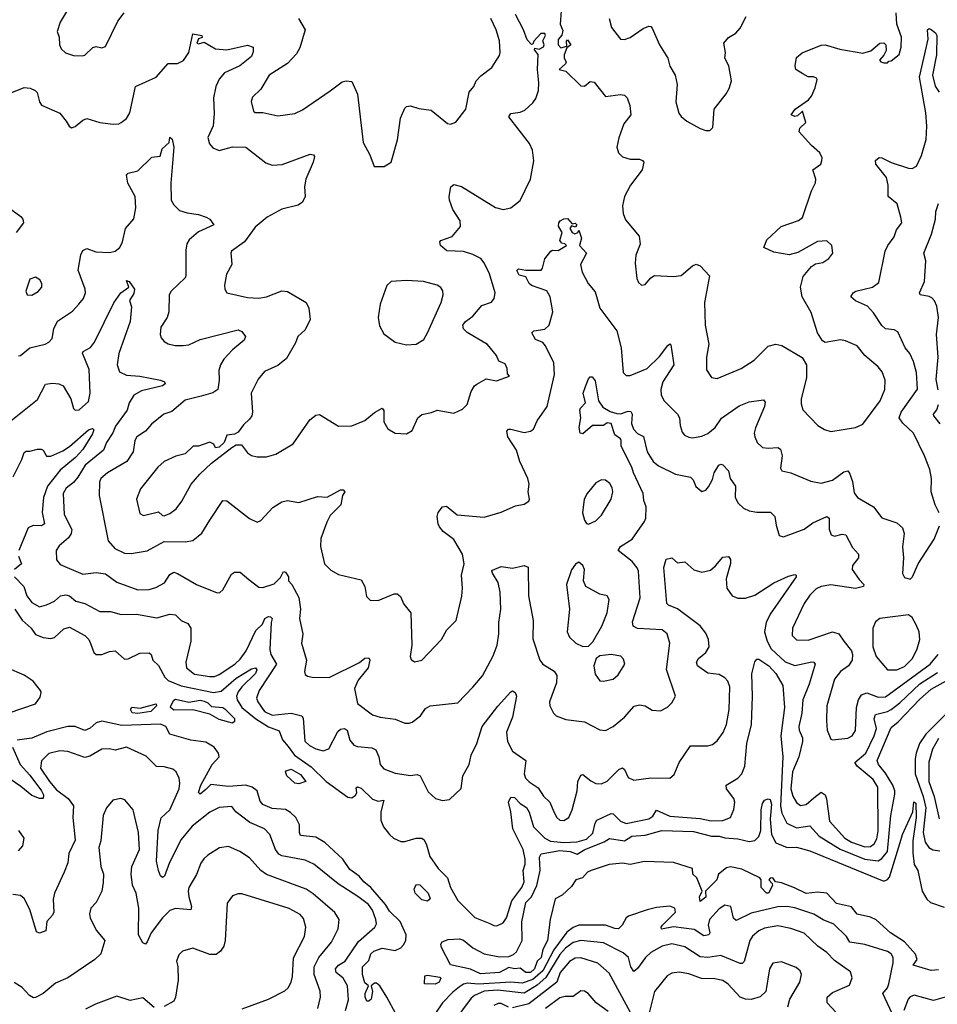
# Model space of a CAD drawing. Extents: x 1771496 to 1971148, y 471553 to 643630.
# Tile 287 of 656: x 1810611 to 1815458, y 616298 to 621498. Entities that reach past the tile are written whole.
import ezdxf

# ---------------------------------------------------------------- set-up
doc = ezdxf.new("R2010")
doc.units = 0

msp = doc.modelspace()

# ---------------------------------------------------------------- linework, layer by layer
at = {"layer": '0CON10XD'}
for points in [[(1810894.6, 621605), (1810825.6, 621485), (1810810, 621435), (1810820, 621405), (1810821.4, 621365), (1810830, 621345), (1810853, 621323), (1810895, 621308.8), (1810943.6, 621306.4), (1810955, 621310), (1810998.3, 621351.7), (1811015, 621356.2), (1811045, 621350), (1811065, 621356.2), (1811130.1, 621489.9), (1811163.8, 621535)], [(1811665, 621184.4), (1811647.2, 621145), (1811634.2, 621085), (1811637.6, 621002.4), (1811632.7, 620937.3), (1811605.8, 620875.8), (1811613.2, 620843.2), (1811631.2, 620821.2), (1811665, 620808), (1811735, 620826.5), (1811805, 620824.5), (1811912, 620742), (1811945, 620730), (1811997, 620733), (1812145, 620787.1), (1812162.5, 620785), (1812167.5, 620775), (1812160.6, 620745), (1812121.9, 620655), (1812115.7, 620615), (1812119.4, 620565), (1812104.2, 620535), (1812081.3, 620518.7), (1811995, 620498.2), (1811918.6, 620455), (1811855, 620401.9), (1811798.9, 620325), (1811730.8, 620275), (1811725.8, 620265), (1811728.3, 620248.3), (1811732.1, 620205), (1811704.2, 620154.2), (1811693.8, 620096.2), (1811694.6, 620074.6), (1811704.6, 620054.6), (1811815, 620031.5), (1811875, 620026.5), (1811915, 620033.5), (1811995, 620065.4), (1812025, 620063.3), (1812123.9, 620003.9), (1812139.1, 619975), (1812145.3, 619914.7), (1812119.1, 619860.9), (1812080, 619825), (1812068.3, 619791.7), (1812021.1, 619708.9), (1811975, 619672.5), (1811905, 619640.8), (1811870.6, 619599.4), (1811834.3, 619525), (1811840.8, 619425), (1811837.5, 619405), (1811825, 619388), (1811792.5, 619357.5), (1811765, 619319.4), (1811745, 619309.4), (1811705, 619304), (1811691.2, 619265), (1811665, 619240), (1811645, 619237.5), (1811636.4, 619256.4), (1811616.1, 619266.1), (1811580, 619255), (1811555, 619246), (1811527.5, 619245), (1811485.5, 619204.5), (1811436.6, 619193.4), (1811374.2, 619165), (1811341.1, 619135), (1811248.9, 619021.1), (1811228.1, 618965), (1811245, 618890.8), (1811265, 618879.1), (1811345, 618898), (1811365, 618878.8), (1811375, 618877.5), (1811405, 618889.4), (1811437.5, 618915), (1811468.1, 618955), (1811517.1, 619045), (1811562.7, 619097.3), (1811623.5, 619156.5), (1811731.1, 619238.9), (1811755, 619252), (1811782.5, 619252.5), (1811815, 619210), (1811835, 619196.7), (1811865, 619188.8), (1811915, 619189.2), (1811965, 619202.5), (1812055, 619258.8), (1812144.2, 619385), (1812175, 619410), (1812195, 619412.9), (1812295, 619351.9), (1812365, 619353.5), (1812435, 619381.8), (1812485, 619423.3), (1812525, 619446.2), (1812534.2, 619434.2), (1812534.4, 619374.4), (1812555, 619336.7), (1812595, 619313.8), (1812655, 619311.2), (1812685, 619328), (1812714.7, 619395.3), (1812735, 619413.6), (1812786.9, 619423.1), (1812816.1, 619436.1), (1812905, 619420), (1812949.7, 619440.3), (1812974.2, 619465.8), (1812996.4, 619533.6), (1813014.3, 619565), (1813025, 619572.9), (1813075, 619601.2), (1813128.8, 619591.2), (1813197.5, 619615), (1813188.3, 619628.3), (1813186.7, 619655), (1813175, 619680), (1813142.5, 619695), (1813130, 619725), (1813082.2, 619782.2), (1812975, 619846.5), (1812954.7, 619864.7), (1812952.5, 619885), (1812965.9, 619904.1), (1813005, 619932.2), (1813052.1, 619987.9), (1813103.1, 620006.9), (1813117.5, 620025), (1813121.9, 620055), (1813092.7, 620155), (1813065, 620213.1), (1813046.1, 620236.1), (1813005, 620258.4), (1812955, 620274), (1812866.5, 620276.5), (1812834.7, 620304.7), (1812830.5, 620325), (1812835, 620332.5), (1812895, 620352.9), (1812939.4, 620405), (1812936.9, 620435), (1812898.5, 620495), (1812881.8, 620545), (1812878.8, 620565), (1812888.9, 620615), (1812905, 620627.1), (1812945, 620616.9), (1813125, 620505.7), (1813165, 620496), (1813205, 620504), (1813255, 620543.3), (1813308.9, 620655), (1813327.4, 620752.6), (1813319.5, 620809.5), (1813304, 620845), (1813194.4, 620985.6), (1813205, 621001.9), (1813255, 621009.6), (1813279.5, 621020.5), (1813321.5, 621058.5), (1813337.4, 621082.6), (1813350.7, 621125), (1813353.9, 621165), (1813346, 621235), (1813350, 621315), (1813331.2, 621338.8), (1813333, 621347), (1813355, 621342.5), (1813377.5, 621355), (1813381.2, 621365), (1813374.3, 621385.7), (1813388.9, 621415), (1813385, 621425.5), (1813364, 621425), (1813327.5, 621385), (1813321.7, 621368.3), (1813315, 621366.7), (1813290.9, 621390.9), (1813271.8, 621445), (1813229.6, 621525)], [(1813471.4, 621545), (1813466.7, 621475), (1813480.8, 621440.8), (1813474.2, 621415.8), (1813455, 621393.3), (1813455, 621366.2), (1813468.8, 621348.8), (1813501.7, 621358.3), (1813500, 621385), (1813505, 621392.5), (1813522.5, 621365), (1813501.2, 621348.8), (1813487.7, 621312.3), (1813487.1, 621295), (1813498, 621275), (1813494.3, 621265.7), (1813461.2, 621235), (1813496.2, 621226.2), (1813575, 621149.2), (1813595, 621147.5), (1813625, 621171.2), (1813645, 621168), (1813705, 621092.5), (1813785, 621103.8), (1813805, 621100), (1813819.2, 621085), (1813834.3, 621045), (1813839.2, 620995), (1813802, 620948), (1813775, 620873.3), (1813764.5, 620825), (1813774.2, 620795), (1813795, 620774.2), (1813835, 620761.9), (1813885, 620761.9), (1813901.2, 620755), (1813907.5, 620745), (1813898.9, 620705), (1813838.1, 620625), (1813805.5, 620565), (1813795.5, 620515), (1813799.5, 620475), (1813811.1, 620441.1), (1813882.9, 620355), (1813887.9, 620312.1), (1813865.7, 620255), (1813861.9, 620211.9), (1813870.3, 620130.3), (1813879.5, 620109.5), (1813895, 620096.7), (1813915, 620100), (1813944, 620135), (1813965, 620147.1), (1814065, 620141.2), (1814105, 620146.2), (1814165, 620198), (1814185, 620207.5), (1814205, 620198.8), (1814254, 620145), (1814228.5, 620005), (1814232.2, 619885), (1814251.5, 619785), (1814239.4, 619715), (1814239.5, 619649.5), (1814265, 619608.8), (1814295, 619602.5), (1814422, 619655), (1814490.2, 619699.8), (1814565, 619773.1), (1814605, 619783.6), (1814636.7, 619776.7), (1814745, 619714.2), (1814766.7, 619675), (1814766.6, 619606.6), (1814738.9, 619495), (1814738.7, 619468.7), (1814747.4, 619437.4), (1814826, 619355), (1814862.8, 619332.8), (1814895, 619322.9), (1815026.6, 619343.4), (1815065, 619362), (1815155.6, 619485), (1815181.1, 619545), (1815182.2, 619595), (1815167.4, 619637.4), (1815145.3, 619665.3), (1815074.4, 619725), (1815035.4, 619775.4), (1814972.4, 619802.4), (1814946.6, 619806.6), (1814865, 619793.1), (1814852.3, 619802.3), (1814824.4, 619845), (1814791.1, 619951.1), (1814743.8, 620035), (1814734.6, 620085), (1814748.9, 620141.1), (1814793.3, 620195), (1814815, 620208.8), (1814852.5, 620215), (1814885, 620236.7), (1814906.2, 620265), (1814900, 620305), (1814875, 620330), (1814825, 620326), (1814720.7, 620269.3), (1814675, 620256.7), (1814595, 620270), (1814542.5, 620295), (1814556.7, 620335), (1814632.5, 620405), (1814725, 620436.7), (1814746, 620454), (1814794, 620595), (1814814.2, 620635.8), (1814816.9, 620655), (1814801.2, 620705), (1814843.3, 620735), (1814848.8, 620755), (1814849.3, 620769.3), (1814836.7, 620795), (1814793, 620833), (1814728, 620905), (1814731.2, 620925), (1814762.9, 620955), (1814745.6, 621015.6), (1814720.3, 620989.7), (1814705, 620987.1), (1814686.2, 620995), (1814706.7, 621025), (1814776.7, 621075), (1814793.3, 621095), (1814812.2, 621137.8), (1814823.1, 621183.1), (1814819.7, 621189.7), (1814803.8, 621196.2), (1814775, 621195.8), (1814747, 621213), (1814711.2, 621235), (1814707.5, 621255), (1814715, 621298), (1814745, 621322.5), (1814845, 621363.9), (1814865, 621365.7), (1814942.4, 621342.4), (1815065, 621322), (1815107, 621333), (1815155, 621373.3), (1815175, 621376.7), (1815186.7, 621365), (1815187.5, 621335), (1815175, 621310), (1815152.5, 621285), (1815160, 621275), (1815175, 621270), (1815195, 621270), (1815201.7, 621278.3), (1815215, 621280), (1815256.7, 621315), (1815267.3, 621352.7), (1815268, 621405), (1815244.2, 621475), (1815241.1, 621535)], [(1813724.4, 621505), (1813736.6, 621456.6), (1813785, 621394.4), (1813805, 621393.1), (1813836.3, 621403.7), (1813905, 621451.4), (1813935, 621463.3), (1813945, 621462.5), (1813952.5, 621452.5), (1813990, 621365), (1814034.4, 621295), (1814045, 621253.3), (1814072.5, 621205), (1814084.2, 621155), (1814076, 621065), (1814092, 621005), (1814105, 620986.2), (1814135, 620962), (1814205, 620924), (1814235, 620913.3), (1814257, 620913), (1814271.7, 620928.3), (1814280, 621025), (1814342.7, 621107.3), (1814358.8, 621135), (1814370, 621175), (1814357.5, 621255), (1814335.6, 621295), (1814339.2, 621325), (1814330, 621375), (1814355, 621403.8), (1814393, 621427), (1814417, 621453), (1814448.6, 621515)], [(1812084.4, 621505), (1812118.6, 621445), (1812090.7, 621349.3), (1812072.6, 621317.4), (1812025, 621267.5), (1811928.6, 621205), (1811885, 621131.2), (1811841.2, 621088.8), (1811833.9, 621066.1), (1811846, 621015), (1811855, 621007.5), (1811895, 621007.1), (1811975, 620990.6), (1812065, 621003.1), (1812105, 621022.9), (1812251.7, 621121.7), (1812315, 621169.4), (1812335, 621175.6), (1812365, 621172.5), (1812394.7, 621105), (1812425, 620850), (1812460, 620785), (1812483.6, 620723.6), (1812537, 620723), (1812572.5, 620745), (1812606.6, 620863.4), (1812622.4, 620977.6), (1812645, 621031.2), (1812655, 621040), (1812675, 621042.9), (1812719.1, 621029.1), (1812785, 621019.4), (1812870.5, 620950.5), (1812886.4, 620946.4), (1812915, 620956.2), (1812966.9, 621025), (1812985.6, 621115), (1813009.4, 621145), (1813022.9, 621175), (1813047.6, 621202.4), (1813104.4, 621245.6), (1813145, 621308.8), (1813149.4, 621325), (1813145.6, 621385.6), (1813128.6, 621445), (1813099.4, 621505)], [(1810552.7, 621107.3), (1810635, 621140), (1810666.5, 621136.5), (1810693.6, 621123.6), (1810702.7, 621112.7), (1810716, 621065), (1810727.3, 621047.3), (1810823.8, 621005), (1810857, 620963), (1810873.3, 620935), (1810885, 620926.7), (1810905, 620933.8), (1810945, 620968), (1810965, 620975.7), (1811035, 620954.4), (1811105, 620945.8), (1811135, 620948), (1811146.7, 620955), (1811175, 620976.2), (1811193.2, 621006.8), (1811223.6, 621145), (1811332.8, 621195), (1811395, 621267.1), (1811445, 621266), (1811476.6, 621283.4), (1811504.4, 621325), (1811525, 621423.8), (1811573.3, 621415), (1811575.9, 621404.1), (1811555, 621397.5), (1811546.7, 621375), (1811555, 621370.8), (1811585, 621380), (1811645, 621343.5), (1811705, 621338.5), (1811815, 621363.8), (1811845, 621352.5), (1811845, 621327.5), (1811835, 621304.5), (1811774.4, 621255), (1811693, 621217), (1811665, 621184.4)], [(1815466.9, 618893.1), (1815446, 618936), (1815425.4, 619005), (1815426.8, 619075), (1815417.8, 619122.2), (1815390.4, 619195), (1815332.7, 619315), (1815276.4, 619366.4), (1815256.4, 619395), (1815267.1, 619425), (1815352.7, 619547.3), (1815348, 619635), (1815333, 619693), (1815312.2, 619735), (1815288.5, 619765), (1815249.5, 619849.5), (1815230.6, 619860.6), (1815185, 619865.6), (1815165, 619882.9), (1815120.7, 619950.7), (1815088.9, 619985), (1815025, 620013.1), (1815002, 620035), (1815012.9, 620055), (1815028, 620065), (1815115, 620085.8), (1815149.7, 620110.3), (1815182.7, 620275), (1815196.5, 620305), (1815229.4, 620350.6), (1815241.5, 620388.5), (1815270, 620425), (1815265.6, 620455), (1815245.4, 620525.4), (1815199.2, 620565), (1815198.5, 620625), (1815189.6, 620665), (1815133.1, 620735), (1815132, 620755), (1815150.6, 620769.4), (1815165, 620769.1), (1815213.6, 620743.6), (1815305, 620714), (1815325, 620712.9), (1815347.5, 620725), (1815375, 620780), (1815399.8, 620865), (1815403.4, 620936.6), (1815396.8, 621006.8), (1815363.7, 621195), (1815409.3, 621395), (1815406.7, 621445), (1815415, 621451.2), (1815425, 621445.7), (1815449.1, 621429.1), (1815454.6, 621415), (1815453.3, 621313.2), (1815431.9, 621205), (1815447.3, 621147.3), (1815467.8, 621115)], [(1810605, 619722), (1810616.2, 619725), (1810665, 619764.3), (1810745, 619784.4), (1810766, 619795), (1810781.9, 619815), (1810791.8, 619865), (1810810.4, 619905), (1810890.5, 619959.5), (1810924, 619996), (1810948.1, 620025), (1810959.4, 620055), (1810957.8, 620075), (1810920.8, 620175), (1810934.7, 620255.3), (1810945, 620278.8), (1810965, 620289.4), (1811012.8, 620272.8), (1811085, 620268.9), (1811115, 620275.7), (1811139.4, 620295), (1811153.5, 620325), (1811170, 620395), (1811214.4, 620445.6), (1811225.5, 620505), (1811220.8, 620565), (1811182.5, 620635), (1811175, 620677.5), (1811185, 620688), (1811235, 620700), (1811308.8, 620771.2), (1811353.2, 620776.8), (1811363.3, 620816.7), (1811400.7, 620849.3), (1811405, 620877.5), (1811416.4, 620866.4), (1811425.6, 620825.6), (1811408.7, 620635), (1811412.1, 620545), (1811425, 620519.5), (1811455, 620490.4), (1811495, 620477.6), (1811555, 620470), (1811596, 620455), (1811614.7, 620444.7), (1811636.7, 620415), (1811555, 620377.3), (1811506.7, 620335), (1811494.5, 620315), (1811488.7, 620281.3), (1811488.6, 620145), (1811485, 620134), (1811411.2, 620065), (1811401.2, 620045), (1811399.4, 619955), (1811389.4, 619925), (1811357.1, 619875), (1811352.5, 619835), (1811358.3, 619818.3), (1811375, 619798), (1811395.6, 619785.6), (1811432.7, 619777.3), (1811475, 619777.1), (1811505, 619781.4), (1811565, 619809.4), (1811765, 619860.8), (1811785, 619852), (1811804, 619825), (1811796.2, 619805), (1811735, 619754.5), (1811690, 619705), (1811671.1, 619675), (1811663.5, 619645), (1811665.6, 619595), (1811658, 619545), (1811631.9, 619528.1), (1811569.7, 619509.7), (1811485, 619487.8), (1811415, 619428.1), (1811372.9, 619415), (1811307.7, 619362.3), (1811275, 619324.5), (1811230.6, 619295), (1811219.4, 619275), (1811210, 619215), (1811176.4, 619165), (1811075, 619104.6), (1811039.2, 619075), (1811032.5, 619055), (1811031.5, 618985), (1811078.9, 618745), (1811113.3, 618705), (1811165, 618680.7), (1811200.5, 618679.5), (1811285, 618693.6), (1811375, 618742.2), (1811485, 618740.4), (1811525, 618747.5), (1811573.4, 618786.6), (1811614.7, 618855.3), (1811685, 618959.2), (1811705, 618957.1), (1811825, 618864), (1811865, 618843.8), (1811885, 618853.3), (1811947.6, 618922.4), (1811995, 618950.8), (1812025, 618958), (1812085, 618948.6), (1812185, 618978.9), (1812235, 618975.5), (1812305, 619015.7), (1812320, 619015), (1812328.8, 619005), (1812316.7, 618985), (1812306.7, 618935), (1812251.2, 618878.8), (1812232.9, 618845), (1812202.2, 618757.8), (1812200.5, 618715), (1812221.9, 618625), (1812255, 618590), (1812295, 618567.5), (1812415, 618540), (1812434.4, 618505), (1812442.3, 618452.3), (1812462, 618432), (1812505, 618430), (1812590, 618465), (1812605, 618465.8), (1812622.4, 618452.4), (1812640.3, 618410.3), (1812677.1, 618365), (1812682.9, 618195), (1812674.4, 618135), (1812679.1, 618119.1), (1812695.8, 618105.8), (1812735, 618115.7), (1812838.8, 618225), (1812866.7, 618275), (1812916.2, 618325), (1812946.8, 618453.2), (1812950.6, 618495), (1812944.5, 618565), (1812958.1, 618625), (1812949.4, 618675), (1812905, 618752), (1812848.8, 618795), (1812829.1, 618819.1), (1812820.8, 618835), (1812815.9, 618874.1), (1812821.4, 618895), (1812845, 618925.7), (1812865, 618928), (1812922.7, 618882.7), (1813065, 618870.9), (1813155, 618897.5), (1813229.5, 618930.5), (1813275, 618940), (1813300, 618955), (1813303.3, 618965), (1813296.4, 619003.6), (1813302.5, 619045), (1813295.8, 619075), (1813253.6, 619165), (1813235, 619224), (1813189.5, 619295), (1813184.4, 619325.6), (1813192.5, 619335), (1813204.5, 619335.5), (1813275, 619318.2), (1813310, 619325), (1813324.6, 619335.4), (1813345, 619380), (1813396.9, 619455), (1813435.6, 619625), (1813432.2, 619685), (1813388.9, 619775), (1813375, 619792.7), (1813335, 619808.8), (1813316.7, 619845), (1813327.5, 619855), (1813385, 619862.7), (1813408.5, 619885), (1813426.6, 619955), (1813412.5, 620035), (1813395, 620066.4), (1813314.3, 620095), (1813301.5, 620105), (1813285, 620140.8), (1813249.5, 620149.5), (1813236.4, 620173.6), (1813245, 620182), (1813284.5, 620175.5), (1813365, 620174.4), (1813373.3, 620185), (1813385.6, 620235), (1813416.2, 620275), (1813425, 620280.8), (1813455, 620279.2), (1813500, 620305), (1813490, 620315), (1813475, 620318), (1813465, 620332.5), (1813477.3, 620375), (1813457.5, 620407.5), (1813458.5, 620425), (1813465.7, 620435), (1813485, 620445.5), (1813505, 620447.7), (1813529.3, 620419.3), (1813545, 620423.3), (1813553.3, 620415), (1813547.5, 620402.5), (1813525, 620410), (1813516.2, 620395), (1813528.8, 620375), (1813543, 620367), (1813560, 620375), (1813565, 620386.7), (1813578.1, 620345), (1813568.8, 620305), (1813604.2, 620265), (1813574.2, 620205), (1813582.2, 620165), (1813614.5, 620104.5), (1813651.4, 620061.4), (1813675.6, 619975), (1813764.8, 619854.8), (1813787.7, 619765), (1813799.2, 619635), (1813815, 619619.2), (1813835, 619618.6), (1813925, 619656.5), (1813990.8, 619719.2), (1814035, 619777.5), (1814045, 619785.8), (1814050.8, 619780.8), (1814066.7, 619675), (1814008.9, 619585), (1813997.9, 619545), (1814000, 619515), (1814015.4, 619485.4), (1814086.5, 619415), (1814095.6, 619395), (1814098.9, 619355), (1814109.7, 619319.7), (1814123.2, 619303.2), (1814145, 619292.5), (1814165, 619290), (1814215, 619298.9), (1814245, 619311.9), (1814284.3, 619345), (1814317.3, 619392.7), (1814411.2, 619458.8), (1814465, 619478.9), (1814540.5, 619490.5), (1814548.1, 619478.1), (1814545.6, 619455), (1814497.6, 619342.4), (1814490.5, 619315), (1814493.3, 619295), (1814505.7, 619265), (1814535, 619239.4), (1814565, 619234.4), (1814615, 619239.4), (1814629.3, 619229.3), (1814637.8, 619195), (1814629.5, 619129.5), (1814637.5, 619115), (1814685, 619104.4), (1814790.5, 619060.5), (1814845, 619050.6), (1814905, 619066.2), (1814965, 619110), (1814985.5, 619115.5), (1814995, 619103.8), (1815009.6, 619059.6), (1815019.4, 618999.4), (1815035.7, 618975), (1815121.4, 618925), (1815165, 618867.1), (1815245, 618840), (1815273.3, 618815), (1815282.5, 618785), (1815274.4, 618714.4), (1815279.2, 618655), (1815273.9, 618573.9), (1815285, 618552.5), (1815315, 618542.5), (1815327.5, 618555), (1815356, 618625), (1815441.4, 618755), (1815470, 618825)], [(1815462.7, 619542.7), (1815451.8, 619598.2), (1815463.2, 619715), (1815453.4, 619835), (1815464.7, 619925), (1815455.2, 619985.2), (1815443.2, 620013.2), (1815428.7, 620028.7), (1815415, 620036.7), (1815366.7, 620045), (1815364.2, 620055), (1815390.5, 620115), (1815397.1, 620225), (1815386.7, 620265), (1815426.9, 620365), (1815448.6, 620445), (1815450.8, 620485), (1815465, 620527.5)], [(1810545, 620511.1), (1810618, 620458), (1810628, 620445), (1810631.2, 620425), (1810591.9, 620375)], [(1810565, 619379.2), (1810705, 619492.2), (1810746.7, 619573.3), (1810785, 619578.9), (1810817.5, 619575), (1810841.2, 619565), (1810881.4, 619495), (1810896.2, 619445), (1810905, 619436.2), (1810925, 619437.5), (1810975, 619481.4), (1810983.3, 619525), (1810978.9, 619651.1), (1810943.1, 619736.9), (1810946.7, 619745), (1810985, 619767.1), (1811007.2, 619795), (1811108.1, 620001.9), (1811145.7, 620055), (1811188, 620085), (1811175, 620120), (1811188.8, 620115), (1811216.9, 620075), (1811215, 620052.5), (1811191.5, 620015), (1811201.1, 619981.1), (1811195, 619903.3), (1811135.4, 619735), (1811126.2, 619675), (1811138.5, 619638.5), (1811175, 619620.9), (1811245.3, 619615.3), (1811355, 619594.4), (1811376.7, 619585), (1811380, 619575), (1811365, 619564.6), (1811255, 619538.7), (1811214.3, 619515.7), (1811189.1, 619475), (1811179.2, 619435), (1811118.1, 619351.9), (1811103.4, 619316.6), (1811069.4, 619265), (1811053.7, 619225), (1810956.5, 619145), (1810917.7, 619082.3), (1810895.6, 619054.4), (1810857, 619023), (1810840, 618995), (1810846.5, 618885), (1810886.8, 618805), (1810883.3, 618785), (1810869, 618761), (1810820.2, 618719.8), (1810804.6, 618695.4), (1810805.6, 618645), (1810825, 618620), (1810945, 618569.6), (1811015, 618577.7), (1811065, 618571.1), (1811125, 618526.5), (1811235, 618486.2), (1811295, 618488.2), (1811330.5, 618499.5), (1811375.8, 618524.2), (1811405, 618568.6), (1811425, 618579.4), (1811445, 618573.3), (1811544.7, 618514.7), (1811655, 618471.2), (1811667.7, 618472.3), (1811685, 618486), (1811730.6, 618569.4), (1811745, 618580.9), (1811775, 618579.5), (1811821.6, 618541.6)], [(1810675, 620043.8), (1810708.3, 620061.7), (1810727.5, 620085), (1810727.5, 620105), (1810717.5, 620125), (1810695, 620137.5), (1810665, 620127.5), (1810643.8, 620065), (1810650, 620045), (1810675, 620043.8)], [(1812655, 619781.4), (1812705, 619784), (1812745, 619808.8), (1812765.7, 619845), (1812837.8, 620005), (1812848.6, 620045), (1812846.9, 620066.9), (1812835, 620083.8), (1812815.6, 620095.6), (1812744.5, 620114.5), (1812655, 620121.3), (1812573.3, 620115), (1812550.8, 620095), (1812515.5, 619995), (1812504.5, 619925), (1812510.9, 619880.9), (1812535, 619839.2), (1812594.6, 619794.6), (1812655, 619781.4)], [(1811821.6, 618541.6), (1811875, 618501.1), (1811895, 618499.4), (1811955, 618518.9), (1811988, 618552), (1812005, 618584), (1812015, 618580.8), (1812030.9, 618555), (1812031.4, 618535), (1812049.3, 618515), (1812086.5, 618446.5), (1812094.7, 618385), (1812088.4, 618335), (1812106.7, 618253.3), (1812100, 618205), (1812126.7, 618115), (1812116, 618055), (1812119.5, 618039.5), (1812131.1, 618031.1), (1812156.4, 618026.4), (1812245, 618024.6), (1812406.9, 618103.1), (1812435, 618126.5), (1812455, 618128), (1812460.6, 618115), (1812451.8, 618075), (1812399.6, 618010.4), (1812379.3, 617965), (1812395, 617886.2), (1812475, 617826.5), (1812515, 617813.5), (1812593.8, 617803.8), (1812645, 617782.9), (1812667.9, 617782.1), (1812685, 617787.5), (1812728.8, 617821.2), (1812755, 617859.2), (1812780, 617875), (1812925, 617890.8), (1813005, 617971.9), (1813055, 618033.1), (1813112.4, 618137.6), (1813133.2, 618195), (1813141.8, 618255), (1813142.3, 618315), (1813152.7, 618385), (1813149.5, 618475), (1813139.1, 618525), (1813108.1, 618575), (1813104.3, 618585), (1813108.6, 618591.4), (1813155, 618609.3), (1813215, 618601.9), (1813275, 618615.6), (1813296.6, 618606.6), (1813299.4, 618455), (1813324, 618325), (1813322.2, 618227.8), (1813357.7, 618115), (1813374.3, 618094.3), (1813435, 618056.5), (1813447.9, 618035), (1813446.2, 617995), (1813410, 617895), (1813411.4, 617875), (1813430, 617835), (1813445, 617822), (1813495, 617801.4), (1813595, 617788.9), (1813675, 617748.1), (1813705, 617743.5), (1813745, 617765.6), (1813805, 617814.4), (1813857.4, 617872.6), (1813885, 617878.6), (1813914.2, 617874.2), (1813951.7, 617851.7), (1813995, 617847.5), (1814033.2, 617866.8), (1814055, 617890), (1814074.3, 617925), (1814026.9, 618066.9), (1814044.6, 618205), (1814031.5, 618255), (1814005, 618276.4), (1813875, 618282.1), (1813851.4, 618295), (1813847.5, 618317.5), (1813888.5, 618445), (1813879.1, 618585), (1813873.1, 618603.1), (1813845.9, 618635.9), (1813772.5, 618695), (1813784.3, 618715), (1813846.2, 618753.8), (1813911.7, 618848.3), (1813918.8, 618865), (1813920, 618925), (1813908.1, 618958.1), (1813904.2, 618995), (1813853.6, 619105), (1813845.3, 619135), (1813787.8, 619245), (1813788.6, 619275), (1813784, 619285), (1813755, 619305.8), (1813735.5, 619365.5), (1813715, 619368.6), (1813694.5, 619355.5), (1813636.1, 619353.9), (1813585, 619310.8), (1813571.4, 619315), (1813565.5, 619345), (1813575.9, 619395), (1813569.7, 619435), (1813573.2, 619446.8), (1813600.4, 619475), (1813587.9, 619525), (1813600, 619560), (1813615, 619602), (1813625, 619611.2), (1813635, 619611.2), (1813651.1, 619591.1), (1813668, 619485), (1813691.5, 619451.5), (1813729.5, 619429.5), (1813765, 619418.1), (1813785, 619417.2), (1813825, 619431.1), (1813839.1, 619429.1), (1813845.4, 619415), (1813842.5, 619365), (1813853.3, 619335), (1813875, 619312.5), (1813905.9, 619295.9), (1813925, 619215.6), (1813957.6, 619165), (1813985, 619141.1), (1814075, 619097.5), (1814155, 619081.8), (1814168.2, 619068.2), (1814181.7, 619031.7), (1814215, 619006.2), (1814235, 619014), (1814248.6, 619031.4), (1814271.2, 619068.8), (1814280, 619105), (1814304, 619146), (1814315, 619150.8), (1814325, 619147.5), (1814354.4, 619115), (1814363.6, 619075), (1814391.9, 619035), (1814389.5, 618975), (1814405.3, 618945.3), (1814435, 618917.5), (1814465, 618904.5), (1814505, 618897.1), (1814576.9, 618896.9), (1814600.6, 618875), (1814607.6, 618827.6), (1814623, 618773), (1814645, 618766), (1814755, 618806.9), (1814799.9, 618840.1), (1814875, 618874.3), (1814886.7, 618865), (1814886.6, 618806.6), (1814897.6, 618777.6), (1814915, 618770.6), (1814955, 618780.6), (1814975, 618778), (1815010.8, 618710.8), (1815041.9, 618675), (1815041.1, 618655), (1815010, 618615), (1815008.9, 618595), (1815045, 618540.6), (1815070, 618515), (1815068, 618505), (1815025, 618493.9), (1814895, 618513.8), (1814845, 618503.6), (1814818.3, 618491.7), (1814785, 618458.5), (1814755, 618414.3), (1814692.5, 618285), (1814691.9, 618245), (1814715, 618223.3), (1814775, 618221.2), (1814905, 618264.6), (1814937.5, 618255), (1814964.3, 618215.7), (1815004.7, 618164.7), (1815010, 618145), (1815007.5, 618115), (1814989.6, 618085), (1814946.7, 618055), (1814914.5, 618015), (1814874.6, 617875), (1814872.5, 617795), (1814875.6, 617745), (1814895, 617698.8), (1814905, 617694.2), (1814985, 617702.7), (1815008.6, 617715), (1815026.7, 617743.3), (1815030.3, 617865), (1815041.9, 617905), (1815058.1, 617931.9), (1815085, 617943.4), (1815145, 617920.3), (1815185, 617921.6), (1815420.3, 618095), (1815462.4, 618145)], [(1815472.9, 619362.9), (1815439.4, 619405), (1815437.8, 619415), (1815455, 619436.7), (1815464.4, 619465)], [(1810576.7, 619083.3), (1810622.7, 619175), (1810635, 619212), (1810645, 619219.4), (1810665, 619218.5), (1810705, 619230.5), (1810725, 619229.1), (1810735, 619224), (1810752.8, 619192.8), (1810775, 619193.6), (1810839.2, 619220.8), (1810875, 619244.1), (1810975, 619331.8), (1810995, 619338.9), (1811002.5, 619332.5), (1810995, 619310), (1810945, 619228.7), (1810906.6, 619185), (1810825, 619118.8), (1810759, 619035), (1810736.9, 618975), (1810730.5, 618895), (1810742.2, 618835), (1810725.8, 618824.2), (1810683.1, 618826.9), (1810655.8, 618814.2), (1810607.5, 618695)], [(1813615, 618833.3), (1813655, 618852), (1813685, 618881.2), (1813735.7, 618965), (1813744.3, 619005), (1813741.4, 619025), (1813729.1, 619049.1), (1813705, 619066), (1813685, 619068), (1813655, 619051.2), (1813608, 618995), (1813592.5, 618965), (1813584.2, 618894.2), (1813594.1, 618854.1), (1813605, 618837.5), (1813615, 618833.3)], [(1810605.4, 618665), (1810621.1, 618625), (1810584.5, 618595)], [(1811939.4, 618315), (1811932.1, 618172.1), (1811938.2, 618145), (1811968.3, 618095), (1811876, 617955), (1811861.8, 617915), (1811868.2, 617895), (1811903.8, 617845), (1811945, 617824.7), (1812045, 617835.4), (1812101.7, 617821.7), (1812108.3, 617808.3), (1812116.9, 617686.9), (1812141.4, 617665), (1812175, 617647.8), (1812215, 617636.9), (1812243.8, 617646.2), (1812290.8, 617739.2), (1812305, 617751.5), (1812325, 617754.6), (1812340.9, 617745), (1812355, 617692), (1812376, 617666), (1812395, 617658.8), (1812471.7, 617651.7), (1812492.1, 617642.1), (1812507.5, 617605), (1812515, 617564), (1812535, 617541.9), (1812595, 617518.2), (1812675, 617506.9), (1812711.4, 617511.4), (1812726, 617505), (1812769.5, 617419.5), (1812807.5, 617385), (1812845, 617374.2), (1812881.2, 617378.8), (1812942.7, 617437.3), (1812952.5, 617505), (1812985.6, 617565), (1812995, 617613.3), (1813026.4, 617675), (1813053.6, 617765), (1813137.3, 617872.7), (1813205, 617948), (1813215, 617952.5), (1813228, 617945), (1813235.5, 617925), (1813214.6, 617815), (1813182.1, 617735), (1813188.5, 617685), (1813214.4, 617635), (1813285.4, 617585.4), (1813276.4, 617515), (1813282.3, 617492.3), (1813302, 617472), (1813350.6, 617440.6), (1813377.4, 617397.4), (1813411.9, 617365), (1813432.9, 617315), (1813447.5, 617285), (1813465, 617270), (1813485, 617267.8), (1813511.4, 617285), (1813530, 617325), (1813555.6, 617425), (1813559.5, 617475), (1813575, 617508), (1813585, 617512), (1813627.6, 617477.6), (1813655, 617464.4), (1813685, 617462.2), (1813715, 617475.6), (1813775, 617537.5), (1813795, 617546.2), (1813805, 617537.5), (1813825, 617496.2), (1813855, 617481.4), (1813945, 617494.6), (1814045, 617492), (1814068.7, 617511.3), (1814094.6, 617575.4), (1814155, 617662.9), (1814245, 617662.5), (1814269.8, 617670.2), (1814295, 617688.9), (1814327.4, 617732.6), (1814343.8, 617775), (1814358.7, 617855), (1814362.9, 617975), (1814351.1, 618005), (1814335, 618021.9), (1814305, 618038.9), (1814245, 618046.7), (1814211.1, 618071.1), (1814191.4, 618085), (1814185.6, 618105), (1814196.9, 618125), (1814235, 618155.6), (1814253.5, 618185), (1814249.3, 618225), (1814235, 618258.5), (1814205, 618297.2), (1814086.2, 618386.2), (1814038, 618405), (1814029.5, 618415), (1814013.4, 618605), (1814025, 618648.6), (1814055.4, 618655.4), (1814085, 618630), (1814125, 618633.9), (1814172, 618592), (1814215, 618580), (1814259.2, 618590.8), (1814287.1, 618612.9), (1814325, 618660), (1814355, 618663.3), (1814365, 618647.5), (1814365.4, 618625.4), (1814342.8, 618545), (1814345.9, 618495.9), (1814375, 618455.5), (1814405, 618442.3), (1814445, 618443.2), (1814495, 618459.2), (1814595, 618524.2), (1814671.1, 618558.9), (1814705, 618567.5), (1814712.5, 618565), (1814712.5, 618555), (1814575, 618358.9), (1814553.5, 618315), (1814544.8, 618265), (1814558.9, 618215), (1814580.5, 618175), (1814655, 618106.9), (1814705, 618087.7), (1814795, 618105.9), (1814806, 618105), (1814812.7, 618095), (1814781.3, 617988.7), (1814748.1, 617905), (1814741.7, 617835), (1814727.2, 617765), (1814728.7, 617745), (1814746.3, 617705), (1814746.7, 617685), (1814727.2, 617605), (1814693.8, 617525), (1814684.8, 617435), (1814695, 617396.7), (1814715, 617364.4), (1814735, 617348.5), (1814765, 617353.4), (1814805, 617388.9), (1814845, 617418.2), (1814865, 617404.4), (1814873.4, 617383.4), (1814889.1, 617265), (1814969.4, 617175), (1815005, 617154.8), (1815075, 617129.6), (1815105, 617131.6), (1815124.6, 617145), (1815138.6, 617171.4), (1815145.5, 617214.5), (1815143.5, 617445), (1815118.5, 617485), (1815033.8, 617555), (1815022.7, 617575), (1815080.8, 617625), (1815125.1, 617714.9), (1815135.9, 617755), (1815125.2, 617805), (1815131, 617829), (1815195, 617844.4), (1815215, 617854.8), (1815260.2, 617889.8), (1815365, 617989.8), (1815459.7, 618050.3)], [(1813585, 618188.1), (1813615, 618190), (1813638.7, 618211.3), (1813685.6, 618295), (1813714.4, 618365), (1813725.6, 618435), (1813714.4, 618454.4), (1813675, 618464.4), (1813601.2, 618505), (1813590, 618535), (1813593.8, 618595), (1813586.1, 618616.1), (1813565, 618632.5), (1813547, 618623), (1813525, 618592.5), (1813500, 618515), (1813515.8, 618385), (1813502.9, 618265), (1813515, 618236.7), (1813548, 618205), (1813585, 618188.1)], [(1810583.3, 618555), (1810633.6, 618503.6), (1810649.6, 618455), (1810675, 618420), (1810715, 618397.5), (1810753.3, 618406.7), (1810795, 618426.4), (1810826.9, 618455), (1810855, 618461.2), (1810875.2, 618455.2), (1810907.5, 618427.5), (1810955, 618414.8), (1811035, 618372.3), (1811091.7, 618371.7), (1811146.6, 618356.6), (1811227.6, 618357.6), (1811335, 618338.5), (1811405, 618358.5), (1811434.5, 618354.5), (1811465, 618325.7), (1811499.4, 618309.4), (1811515.5, 618285), (1811514.5, 618215), (1811487.9, 618105), (1811491.8, 618075), (1811535, 618040.8), (1811615, 618028.2), (1811640.4, 618029.6), (1811665, 618039.6), (1811746.9, 618095), (1811775, 618121.2), (1811807.1, 618165), (1811857.8, 618272.2), (1811893.1, 618305), (1811905.8, 618335), (1811925, 618346.5), (1811936.2, 618345), (1811944.2, 618335), (1811939.4, 618315)], [(1810584.9, 618384.9), (1810625, 618325.8), (1810671.6, 618285), (1810695, 618251.6), (1810735, 618234.7), (1810775, 618229.1), (1810795, 618235.4), (1810845, 618281.5), (1810875, 618289.4), (1810955, 618245.6), (1810975.6, 618225), (1810989.4, 618195), (1811002, 618155), (1811015, 618146), (1811045, 618145.7), (1811085, 618160.6), (1811115, 618164.3), (1811165, 618120), (1811185, 618122.5), (1811245, 618152.5), (1811295, 618154), (1811305.6, 618145), (1811314.3, 618115), (1811345, 618086.9), (1811377.4, 618025), (1811395, 618008.7), (1811465, 617979.4), (1811635, 617945.1), (1811675, 617952.2), (1811755, 618020.9), (1811835, 618068.8), (1811856.2, 618075), (1811864.5, 618065), (1811857.3, 618045), (1811783.8, 617975), (1811765, 617948), (1811755.6, 617925), (1811759.8, 617905), (1811784.9, 617864.9), (1811858.5, 617805), (1811925, 617763.2), (1811982.3, 617742.3), (1811999.2, 617695), (1812029.7, 617659.7), (1812063.2, 617613.2), (1812151.3, 617551.3), (1812230.5, 617475), (1812345, 617391.2), (1812365, 617388.2), (1812385, 617401.9), (1812391.1, 617415), (1812388.3, 617441.7), (1812395, 617447.1), (1812415, 617438.5), (1812475, 617381.1), (1812505, 617370.4), (1812535, 617376.2), (1812519, 617315), (1812519.5, 617269.5), (1812532.5, 617235), (1812564.8, 617194.8), (1812585, 617174.7), (1812625, 617158.4), (1812645, 617158), (1812705.9, 617175.9), (1812734.6, 617174.6), (1812747, 617167), (1812760.6, 617140.6), (1812777.7, 617077.7), (1812822.2, 617015), (1812870, 616965), (1812887.5, 616915), (1812925.3, 616845.3), (1813015, 616755.5), (1813095, 616724.4), (1813115, 616713.5), (1813132.1, 616712.1), (1813165, 616727.5), (1813181.6, 616755), (1813210.6, 616845), (1813262.6, 616915), (1813275.7, 616945), (1813270.8, 617005), (1813281.8, 617038.2), (1813281.5, 617065), (1813269.8, 617115), (1813216, 617225), (1813205.9, 617315), (1813192.2, 617365), (1813205, 617392.1), (1813225, 617390.3), (1813255, 617358.9), (1813287.6, 617337.6), (1813302.6, 617312.6), (1813324.3, 617234.3), (1813384.9, 617174.9), (1813415, 617159.4), (1813485, 617153), (1813555, 617155.2), (1813605, 617170.5), (1813638.8, 617201.2), (1813651.3, 617255), (1813660.3, 617269.7), (1813735, 617305.3), (1813745, 617302.9), (1813785, 617264.2), (1813815, 617253.5), (1813935, 617277.6), (1813955, 617290.5), (1813975, 617323.3), (1814045, 617291.2), (1814205, 617279.5), (1814264, 617266), (1814325, 617269.2), (1814365.8, 617285), (1814383.6, 617326.4), (1814388.2, 617365), (1814382.5, 617385), (1814344.5, 617435), (1814342.9, 617455), (1814405, 617491.4), (1814424.7, 617515.3), (1814441.2, 617555), (1814452.4, 617675), (1814475.9, 617775), (1814481.8, 617925), (1814477.7, 618042.3), (1814494.1, 618105.9), (1814505, 618120), (1814515, 618121.2), (1814567.7, 618085), (1814605.9, 618045), (1814642.2, 617982.2), (1814650.6, 617865), (1814631.2, 617715), (1814641.9, 617605), (1814629.7, 617345), (1814636.7, 617306.7), (1814663.8, 617253.8), (1814715, 617230.5), (1814785, 617240), (1814833.4, 617185), (1814945, 617117.6), (1815075, 617065.1), (1815145, 617055.7), (1815165, 617068.4), (1815195.5, 617105), (1815211.7, 617295), (1815233, 617407), (1815233.3, 617425), (1815222.5, 617455), (1815185, 617517.7), (1815147.5, 617565), (1815140.3, 617585), (1815215, 617759.1), (1815251.2, 617788.8), (1815365, 617910), (1815425, 617961.6), (1815555, 618033.8)], [(1815194, 618064), (1815245, 618064.7), (1815285, 618082.2), (1815326.8, 618125), (1815351.5, 618175), (1815366.2, 618225), (1815361.5, 618265), (1815345, 618306), (1815325, 618340.8), (1815305, 618354.2), (1815155, 618335.6), (1815132.1, 618317.9), (1815116.9, 618285), (1815117.7, 618185), (1815135.3, 618135.3), (1815194, 618064)], [(1813695, 618004.2), (1813745, 618014.2), (1813772.1, 618037.9), (1813807.5, 618095), (1813801.2, 618121.2), (1813786.7, 618136.7), (1813734.5, 618145.5), (1813675, 618138), (1813656.2, 618125), (1813644.4, 618085), (1813650.7, 618040.7), (1813675, 618006.7), (1813695, 618004.2)], [(1810555, 617836.9), (1810695.4, 617884.6), (1810719.3, 617920.7), (1810725.3, 617944.7), (1810721.9, 617955), (1810681.6, 618005), (1810635, 618036.1), (1810545, 618074.4)], [(1811235, 617834.3), (1811205, 617837.8), (1811197.1, 617855), (1811203.3, 617866.7), (1811248, 617862), (1811332.5, 617885), (1811333.3, 617875), (1811303.8, 617845), (1811235, 617834.3)], [(1811735, 617783.2), (1811665, 617801.2), (1811615, 617829.3), (1811525, 617853.8), (1811425, 617850.4), (1811408, 617865), (1811410, 617875), (1811425, 617903.3), (1811435, 617908.6), (1811505, 617892.7), (1811565, 617903.6), (1811585, 617899.6), (1811605, 617890), (1811625, 617870), (1811685, 617865.3), (1811695, 617858.9), (1811745, 617807.8), (1811745, 617790.8), (1811735, 617783.2)], [(1815531.6, 617858.4), (1815398, 617725), (1815363.8, 617675), (1815347, 617625), (1815340.4, 617595), (1815341.5, 617515), (1815383.8, 617395), (1815397, 617335), (1815383.5, 617205), (1815393.5, 617153.5), (1815413.1, 617125), (1815435, 617112.9), (1815471.1, 617108.9)], [(1812597.5, 616247.5), (1812550.9, 616335), (1812512.9, 616395), (1812495, 616408.6), (1812485, 616409.2), (1812467.5, 616395), (1812474.4, 616365), (1812467.1, 616325), (1812455.6, 616314.4), (1812445, 616314.3), (1812435.6, 616335), (1812435.5, 616355), (1812453.3, 616395), (1812435, 616410.6), (1812422.3, 616455), (1812421.4, 616495), (1812455, 616529.7), (1812466.6, 616563.4), (1812481.2, 616578.8), (1812525, 616594), (1812595, 616582.5), (1812624.2, 616595.8), (1812638.5, 616611.5), (1812650, 616635), (1812652.5, 616665), (1812620.3, 616735), (1812565, 616790), (1812543.2, 616825), (1812466.6, 616915), (1812428.3, 616945), (1812404.7, 616975), (1812355, 617008.9), (1812317.4, 617065), (1812222.3, 617152.3), (1812175, 617180.2), (1812095, 617188.9), (1812088.7, 617205), (1812090, 617245), (1812068.9, 617285), (1812041.2, 617311.2), (1812015, 617326.7), (1811945, 617332.7), (1811895, 617352.3), (1811880.8, 617370.8), (1811865.5, 617425), (1811840, 617445), (1811805, 617455.4), (1811715, 617448.7), (1811621.3, 617458.7), (1811595, 617431.5), (1811565, 617408), (1811560.3, 617410.3), (1811556.2, 617416.2), (1811568.8, 617455), (1811627.2, 617565), (1811664.2, 617605), (1811661.4, 617625), (1811639.2, 617655), (1811595, 617682.8), (1811515, 617693.1), (1811403.6, 617723.6), (1811383.1, 617765), (1811355, 617777.3), (1811150.2, 617770.2), (1811045, 617793.6), (1811016, 617785), (1810983.1, 617756.9), (1810955.3, 617744.7), (1810904.8, 617764.8), (1810865, 617764.8), (1810755, 617737.3), (1810675, 617702.5), (1810597.6, 617692.4)], [(1815465, 617700.8), (1815433.2, 617645), (1815413.7, 617576.3), (1815413.5, 617475), (1815441.6, 617395), (1815466.9, 617276.9)], [(1810573.8, 617655), (1810613.2, 617565), (1810665, 617508), (1810726.7, 617425), (1810736.8, 617403.2), (1810735.9, 617384.1), (1810715, 617384.4), (1810675, 617400.8), (1810617.3, 617447.3), (1810474.2, 617545)], [(1811905, 617224.6), (1811827.4, 617257.4), (1811753.5, 617315), (1811731.8, 617341.8), (1811665, 617336.9), (1811615, 617313.2), (1811522.3, 617237.7), (1811465, 617168.2), (1811402.6, 617047.4), (1811375.9, 616974.1), (1811365, 616967.5), (1811355, 616976.7), (1811344.7, 617004.7), (1811334.3, 617054.3), (1811343.1, 617215), (1811358, 617282), (1811404.6, 617325), (1811452.7, 617435), (1811457.1, 617465), (1811452.8, 617492.8), (1811437.5, 617525), (1811420.2, 617540.2), (1811375, 617552.7), (1811334, 617554), (1811278.6, 617608.6), (1811175, 617656.2), (1811115, 617640.8), (1811085, 617647.3), (1811045, 617644.7), (1810981.5, 617608.5), (1810955, 617600.8), (1810865, 617632.9), (1810823.1, 617636.9), (1810765, 617622.2), (1810727.2, 617582.8), (1810721.8, 617545), (1810768.8, 617475), (1810805, 617430.7), (1810866.9, 617385), (1810895, 617345.8), (1810892.7, 617285), (1810903.9, 617165), (1810870, 617095), (1810865.5, 617045), (1810846.5, 616995), (1810794.6, 616885.4), (1810787.5, 616852.5), (1810791.2, 616785), (1810785, 616768), (1810754.5, 616735.5), (1810748.8, 616685), (1810715, 616673.1), (1810700, 616680), (1810665, 616798), (1810635.7, 616855.7), (1810615, 616871.8), (1810575, 616877.3)], [(1812085, 617461.8), (1812065, 617465.3), (1812023.1, 617505), (1812014.6, 617525), (1812019.2, 617530.8), (1812045, 617538.9), (1812095, 617511.4), (1812122.5, 617475), (1812085, 617461.8)], [(1812186.2, 616275), (1812199.6, 616335), (1812197.6, 616367.6), (1812166.7, 616455), (1812166.9, 616495), (1812191.1, 616545), (1812258.2, 616625), (1812293.1, 616696.9), (1812298.2, 616745), (1812275, 616781.9), (1812161.9, 616881.9), (1812125, 616906.5), (1811915, 616984.1), (1811885.4, 617005), (1811825, 617071.5), (1811774, 617105), (1811715, 617131.4), (1811666.4, 617123.6), (1811605, 617085.8), (1811583.8, 617066.2), (1811567.4, 617042.6), (1811545.9, 616984.1), (1811505.5, 616915), (1811501.2, 616895), (1811505.5, 616864.5), (1811519.1, 616815), (1811515, 616797.5), (1811435, 616803.4), (1811405, 616793.1), (1811365.4, 616755), (1811306.2, 616675), (1811285, 616627.1), (1811275, 616615.8), (1811262.5, 616622.5), (1811238.9, 616665), (1811240, 616805), (1811227.1, 616885), (1811207, 616927), (1811199.7, 616985), (1811204, 617026), (1811244.6, 617115), (1811238.5, 617205), (1811210.8, 617325), (1811166.9, 617376.9), (1811145, 617384.2), (1811103.4, 617376.6), (1811070, 617335), (1811052.7, 617295), (1811039.4, 617160.6), (1811029.4, 617125), (1811039.4, 617025), (1811054.4, 616985), (1811051.8, 616941.8)], [(1813003.9, 616596.1), (1813064.7, 616564.7), (1813145, 616548), (1813195, 616549.7), (1813219.8, 616560.2), (1813235.2, 616574.8), (1813265.3, 616635), (1813262.9, 616732.9), (1813284, 616835), (1813314.1, 616865.9), (1813342.8, 616925), (1813360.4, 617005), (1813357.5, 617075), (1813365, 617092.2), (1813465, 617109.8), (1813518.8, 617105), (1813555, 617090.7), (1813595.9, 617115), (1813698.9, 617155), (1813726.8, 617173.2), (1813805, 617160.4), (1813845, 617186.4), (1813915, 617191.1), (1814002.5, 617215), (1814169.6, 617210.4), (1814265, 617186), (1814305, 617186.2), (1814335, 617176.5), (1814405, 617172.4), (1814465, 617158.4), (1814495, 617162.1), (1814515, 617184.5), (1814526.6, 617215), (1814528.4, 617325), (1814535, 617358.8), (1814545, 617376), (1814565, 617383.1), (1814575, 617378.6), (1814581.7, 617355), (1814575.7, 617275), (1814581.9, 617195), (1814605, 617150), (1814665, 617125.4), (1814715, 617127.9), (1814785, 617107.7), (1815175, 616948.6), (1815195, 616956.9), (1815205, 616969.2), (1815261.5, 617151.5), (1815273.4, 617195), (1815328.6, 617315), (1815333.5, 617366.5), (1815345, 617360), (1815346.9, 617285), (1815329.1, 617160.9), (1815328.2, 617098.2), (1815335.7, 617035.7), (1815355.5, 617005), (1815378.6, 616895), (1815402.7, 616852.7), (1815422.5, 616835), (1815495, 616810.8)], [(1810605, 617108.9), (1810627.8, 617135), (1810634.4, 617175), (1810607.5, 617215)], [(1812332, 616265), (1812348.4, 616321.6), (1812343.5, 616395), (1812319.6, 616435), (1812282.1, 616465), (1812278.9, 616485), (1812294.7, 616505), (1812330.4, 616525), (1812401.4, 616628.6), (1812486.7, 616705), (1812495, 616722.5), (1812492.9, 616745), (1812475, 616794.5), (1812453.8, 616825), (1812397.9, 616867.9), (1812293.2, 616933.2), (1812165, 617037.3), (1812119.5, 617059.5), (1811995, 617082.7), (1811980.1, 617090.1), (1811962.3, 617115), (1811932.7, 617195), (1811905, 617224.6)], [(1815465, 616480.3), (1815425, 616477.1), (1815331.2, 616505), (1815352.3, 616535), (1815343, 616563), (1815285, 616627.8), (1815210.8, 616675), (1815134.3, 616744.3), (1815105, 616758.1), (1815035, 616773.8), (1815005, 616812.3), (1814925, 616830.5), (1814874.3, 616884.3), (1814825, 616890), (1814765, 616882.5), (1814703, 616913), (1814635, 616938.6), (1814603.9, 616943.9), (1814590, 616965), (1814575, 616963.3), (1814568.8, 616955), (1814586.4, 616936.4), (1814587.5, 616925), (1814565.6, 616885), (1814555, 616884.4), (1814526.9, 616915), (1814528, 616955), (1814521.2, 616965), (1814425, 617012.1), (1814365, 617024), (1814345, 617018.8), (1814302.5, 616985), (1814294, 616955), (1814233.3, 616895), (1814235, 616864.4), (1814205, 616840), (1814202.5, 616865), (1814216.7, 616895), (1814188, 616965), (1814165.8, 616985), (1814165.7, 617015.7), (1814065, 617045.9), (1813911.6, 617051.6), (1813835, 617036.6), (1813795, 617042.6), (1813724.3, 617035.7), (1813630, 617005), (1813610, 616995), (1813584.3, 616965.7), (1813548.8, 616955), (1813525, 616920), (1813475.7, 616874.3), (1813438.8, 616855), (1813413.6, 616746.4), (1813399.7, 616635), (1813373.6, 616586.4), (1813365, 616545.7), (1813344.6, 616525.4), (1813330, 616485), (1813309.2, 616465), (1813285, 616464.8), (1813255, 616489.1), (1813225, 616484.6), (1813195, 616491.4), (1813145, 616465.9), (1813045, 616458.5), (1812992.7, 616482.7), (1812886, 616506), (1812838.5, 616598.5), (1812835.5, 616615), (1812842.1, 616627.9), (1812875, 616639.2), (1812935, 616643.3), (1812955, 616635.6), (1813003.9, 616596.1)], [(1811051.8, 616941.8), (1811044.5, 616895), (1811014.4, 616835), (1810987.1, 616805), (1810980.6, 616775), (1810984.3, 616755), (1811015, 616690), (1811061.4, 616635), (1811039.4, 616565), (1811008.6, 616535), (1810865, 616437.1), (1810799.8, 616410.2), (1810735, 616355.5), (1810695, 616334.2), (1810685, 616332.5), (1810663.7, 616343.7), (1810625, 616387.1), (1810582.9, 616412.9)], [(1812765, 616842.9), (1812735, 616850), (1812699.2, 616885), (1812695.6, 616905), (1812705, 616931.2), (1812725, 616928.5), (1812769.1, 616885), (1812780, 616855), (1812765, 616842.9)], [(1811786.2, 616273.8), (1811925.8, 616324.2), (1812011.5, 616368.5), (1812029.4, 616385), (1812046, 616414), (1812052.9, 616445), (1812057.4, 616542.6), (1812115.5, 616655), (1812122.9, 616705), (1812110.2, 616750.2), (1812092.3, 616772.3), (1812035, 616803.2), (1811978.1, 616821.9), (1811785, 616880.8), (1811765, 616881.2), (1811735, 616871.2), (1811707.3, 616832.7), (1811696.1, 616633.9), (1811689.5, 616605), (1811672.4, 616577.6), (1811648.9, 616561.1), (1811615, 616561.2), (1811525, 616594.4), (1811471.1, 616578.9), (1811451.7, 616558.3), (1811440, 616525), (1811447.3, 616497.3), (1811448.6, 616425), (1811434.4, 616335.6), (1811425.5, 616314.5), (1811373.7, 616286.3)], [(1815220.3, 616249.7), (1815170.9, 616355), (1815195.3, 616384.7), (1815201.8, 616405), (1815224.1, 616515.9), (1815224, 616545), (1815213.8, 616563.8), (1815195, 616576.5), (1815075, 616614.1), (1814996, 616626), (1814978.8, 616655), (1814911, 616721), (1814855, 616744.5), (1814805, 616774.3), (1814705, 616807.6), (1814665, 616813.9), (1814615, 616812.3), (1814475, 616778.4), (1814395, 616740.6), (1814381.8, 616751.8), (1814366.7, 616815), (1814335, 616822.1), (1814305, 616802.1), (1814255.3, 616745), (1814247.5, 616715), (1814256.8, 616675), (1814250.6, 616665), (1814225, 616659.1), (1814173.1, 616693.1), (1814065, 616706), (1814002, 616695), (1813999.5, 616705), (1814006.5, 616715), (1814074.4, 616785), (1814070.8, 616805), (1814045, 616816.1), (1813975, 616809.7), (1813925, 616797.5), (1813827.6, 616762.4), (1813815, 616754.3), (1813793.3, 616715), (1813773.4, 616696.6), (1813755, 616697.6), (1813705, 616716), (1813565, 616715.7), (1813535, 616703.1), (1813501.6, 616678.4), (1813431.6, 616585), (1813375.2, 616474.8), (1813321.6, 616428.4), (1813265, 616408.8), (1813205, 616414.2), (1813035, 616404.5), (1812975, 616408.6), (1812955.7, 616404.3), (1812935, 616390.5), (1812898.5, 616361.5), (1812845.2, 616304.8), (1812804.7, 616245)], [(1814924.2, 616254.2), (1814876.7, 616305), (1814875.6, 616335), (1814905, 616360.9), (1814995, 616398.6), (1815008.3, 616438.3), (1814999.4, 616469.4), (1814915, 616528.2), (1814875, 616571.1), (1814827.3, 616605), (1814755, 616672.9), (1814685, 616698.8), (1814615, 616712), (1814545, 616700), (1814514.5, 616685), (1814482.1, 616657.9), (1814468, 616635), (1814437.1, 616522.9), (1814427, 616513), (1814417.4, 616512.6), (1814315.3, 616555.3), (1814245, 616544.8), (1814205, 616548.8), (1814125, 616600.9), (1814055, 616616.3), (1814005, 616604.7), (1813945, 616571.6), (1813917.4, 616545), (1813875, 616486.4), (1813855, 616470.8), (1813839.1, 616495), (1813826.7, 616545), (1813798.7, 616568.7), (1813695, 616621.8), (1813575, 616634.8), (1813535, 616624.8), (1813493.5, 616595), (1813465, 616560.9), (1813390.4, 616439.6), (1813345, 616398.4), (1813275, 616356.9), (1813135, 616373), (1813065, 616366.5), (1813012.7, 616345), (1812995, 616330), (1812905, 616206.7)], [(1813837.8, 616255), (1813725, 616462.9), (1813664.3, 616514.3), (1813575, 616543.8), (1813545, 616541), (1813515, 616523.6), (1813465.2, 616465), (1813448.4, 616415), (1813300, 616300), (1813215, 616279)], [(1814668.9, 616285), (1814678.5, 616325), (1814732.5, 616415), (1814740, 616455), (1814734.3, 616475), (1814712.6, 616492.6), (1814635, 616521.4), (1814590, 616515), (1814571.1, 616485), (1814552.2, 616365), (1814522.7, 616337.3), (1814475, 616323.8), (1814445, 616324), (1814416.9, 616335), (1814354.1, 616404.1), (1814325, 616422.9), (1814282.3, 616432.3), (1814213.2, 616433.2), (1814145, 616458.5), (1814095, 616467.5), (1814055, 616462.2), (1814031.7, 616448.3), (1813964.1, 616365), (1813929.1, 616225)], [(1812805, 616404.5), (1812750, 616405), (1812751.8, 616448.2), (1812765, 616452.2), (1812830.5, 616440.5), (1812835.6, 616435), (1812827.1, 616415), (1812805, 616404.5)], [(1813719.4, 616259.4), (1813655.9, 616305.9), (1813614, 616355), (1813595, 616367.1), (1813575, 616368.6), (1813535, 616338.8), (1813491.7, 616338.3), (1813465, 616331.1), (1813388.2, 616275)], [(1811320.9, 616280.9), (1811262.3, 616332.3), (1811195, 616318.6), (1811125, 616340), (1811011.7, 616298.3), (1810958.1, 616271.9)], [(1815511.5, 616338.5), (1815437.6, 616317.6), (1815335, 616345.8), (1815315, 616337.5), (1815304.2, 616325), (1815280.5, 616265)], [(1813192.8, 616282.8), (1813155, 616301.3), (1813138.9, 616301.1), (1813115, 616291.8)]]:
    msp.add_lwpolyline(points, dxfattribs=at)

doc.saveas('drawing.dxf')
